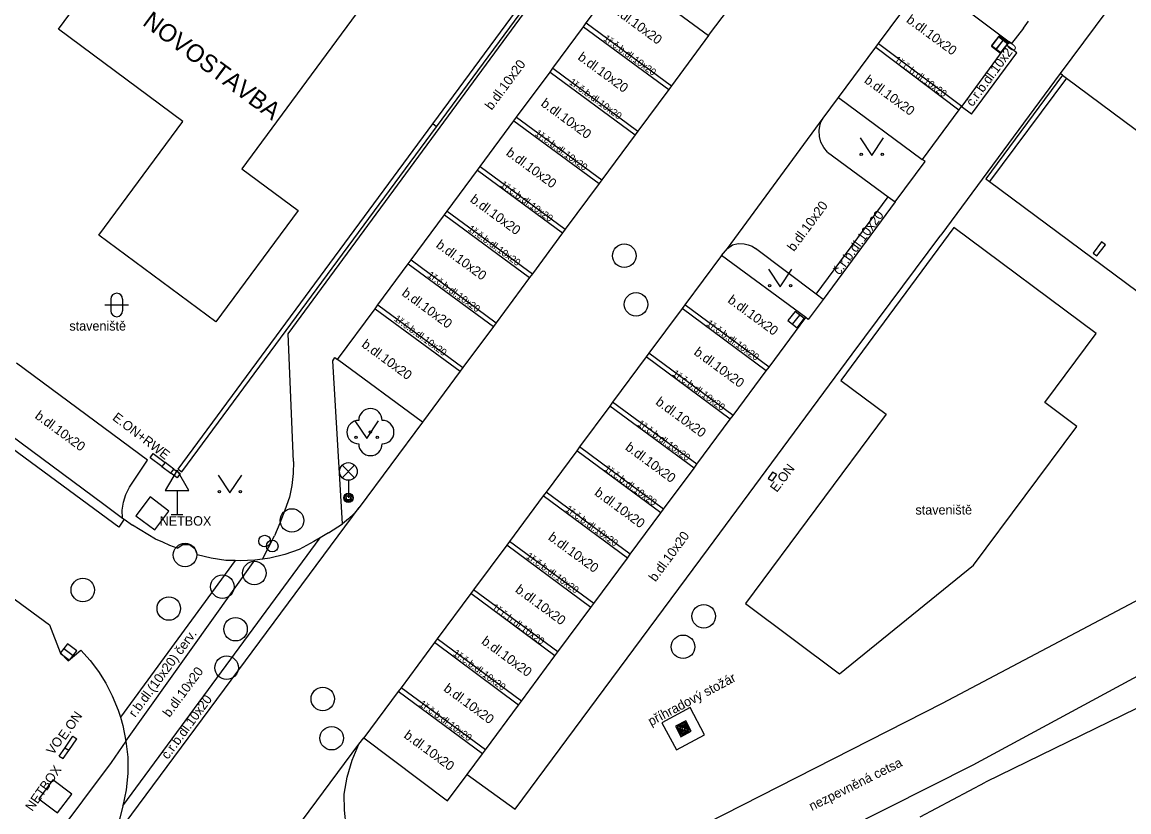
# Model space of a CAD drawing. Extents: x -598233 to -596890, y -1157848 to -1156431.
# Drawn here: x -597559.54 to -597512.45, y -1156889.59 to -1156855.96 of the extents above; entities that cross this region are included whole.
import ezdxf

# ---------------------------------------------------------------- set-up
doc = ezdxf.new("R2010")
doc.units = 0
for name, color, linetype in [('Level 10', 7, 'Continuous'), ('Level 11', 7, 'Continuous'), ('Level 22', 7, 'Continuous'), ('Level 24', 7, 'Continuous'), ('Level 25', 7, 'Continuous'), ('Level 26', 7, 'Continuous'), ('Level 27', 7, 'Continuous'), ('Level 28', 7, 'Continuous'), ('Level 33', 7, 'Continuous'), ('Level 34', 7, 'Continuous'), ('Level 36', 7, 'Continuous'), ('Level 40', 7, 'Continuous'), ('Level 41', 7, 'Continuous'), ('Level 42', 7, 'Continuous'), ('Level 5', 7, 'Continuous'), ('Level 7', 7, 'Continuous'), ('Level 8', 7, 'Continuous')]:
    doc.layers.add(name, color=color, linetype=linetype)

msp = doc.modelspace()

# ---------------------------------------------------------------- linework, layer by layer
at = {"layer": 'Level 10'}
for points in [[(-597546.12, -1156870.33), (-597544.52, -1156868.17), (-597544.4, -1156868), (-597543.11, -1156866.25), (-597542.99, -1156866.09), (-597541.57, -1156864.17), (-597541.45, -1156864.01), (-597540.17, -1156862.27), (-597540.05, -1156862.11), (-597538.62, -1156860.17), (-597538.5, -1156860.01), (-597537.08, -1156858.1), (-597536.96, -1156857.93), (-597535.66, -1156856.17), (-597535.54, -1156856), (-597533.96, -1156853.86)], [(-597533.96, -1156853.86), (-597530.33, -1156856.54)], [(-597521.08, -1156854.14), (-597517.54, -1156856.8)], [(-597530.33, -1156856.54), (-597529.44, -1156855.36)], [(-597517.54, -1156856.8), (-597517.65, -1156856.95), (-597519.56, -1156859.54), (-597519.58, -1156859.56), (-597519.68, -1156859.7), (-597521.24, -1156861.81)], [(-597525.46, -1156860.06), (-597524.8, -1156859.17)], [(-597524.8, -1156859.17), (-597521.24, -1156861.81)], [(-597529.53, -1156865.6), (-597525.46, -1156860.06)], [(-597529.78, -1156865.9), (-597529.53, -1156865.6)], [(-597526.2, -1156868.54), (-597529.78, -1156865.9)], [(-597532.25, -1156876.7), (-597530.95, -1156874.95), (-597530.83, -1156874.79), (-597529.41, -1156872.87), (-597529.29, -1156872.71), (-597527.88, -1156870.81), (-597527.76, -1156870.65), (-597526.2, -1156868.54)], [(-597542.51, -1156873), (-597546.12, -1156870.33)], [(-597554.2, -1156874.61), (-597559.78, -1156870.48)], [(-597542.51, -1156873), (-597545.2, -1156876.63)], [(-597554.97, -1156875.76), (-597554.2, -1156874.61)], [(-597555.27, -1156877.08), (-597555.28, -1156876.74), (-597555.23, -1156876.4), (-597555.13, -1156876.07), (-597554.97, -1156875.76)], [(-597545.2, -1156876.63), (-597545.42, -1156876.88), (-597545.66, -1156877.11)], [(-597541.44, -1156889.12), (-597540.61, -1156888), (-597539.95, -1156887.11), (-597539.83, -1156886.95), (-597538.42, -1156885.04), (-597538.3, -1156884.87), (-597536.87, -1156882.94), (-597536.75, -1156882.78), (-597535.34, -1156880.88), (-597535.22, -1156880.72), (-597533.79, -1156878.78), (-597533.67, -1156878.62), (-597532.37, -1156876.86), (-597532.25, -1156876.7)], [(-597555.2, -1156877.13), (-597554.85, -1156877.38)], [(-597553.86, -1156877.97), (-597554.19, -1156877.78), (-597554.52, -1156877.58), (-597554.85, -1156877.38)], [(-597546.51, -1156877.71), (-597545.91, -1156877.33)], [(-597545.66, -1156877.11), (-597545.91, -1156877.33)], [(-597546.51, -1156877.71), (-597546.86, -1156877.92), (-597547.13, -1156878.07), (-597547.76, -1156878.41)], [(-597552.94, -1156878.36), (-597553.25, -1156878.24), (-597553.56, -1156878.11), (-597553.86, -1156877.97)], [(-597552.94, -1156878.36), (-597552.71, -1156878.2), (-597552.42, -1156878.2), (-597552.19, -1156878.37), (-597552.1, -1156878.64)], [(-597549.64, -1156878.87), (-597550.26, -1156878.9), (-597550.48, -1156878.89), (-597550.88, -1156878.88), (-597551.5, -1156878.79), (-597552.1, -1156878.64)], [(-597547.76, -1156878.41), (-597548.37, -1156878.63), (-597549, -1156878.79), (-597549.31, -1156878.83), (-597549.64, -1156878.87)], [(-597561.55, -1156879.29), (-597558.38, -1156881.63)], [(-597558.38, -1156881.63), (-597557.92, -1156882.8)], [(-597557.92, -1156882.8), (-597557.58, -1156883.16)], [(-597557.58, -1156883.16), (-597557.05, -1156882.7)], [(-597557.05, -1156882.7), (-597556.65, -1156883.14), (-597556.29, -1156883.61), (-597555.98, -1156884.11), (-597555.71, -1156884.64)], [(-597555.71, -1156884.64), (-597555.45, -1156885.26), (-597555.36, -1156885.55), (-597555.26, -1156885.91), (-597555.13, -1156886.57)], [(-597555.13, -1156886.57), (-597555.05, -1156887.26), (-597555.05, -1156887.96), (-597555.12, -1156888.65), (-597555.26, -1156889.33)], [(-597545.84, -1156888.84), (-597545.71, -1156888.11), (-597545.5, -1156887.39), (-597545.21, -1156886.71)], [(-597545.21, -1156886.71), (-597545, -1156886.43)], [(-597545, -1156886.43), (-597541.44, -1156889.12)], [(-597545.62, -1156890.86), (-597545.75, -1156890.19), (-597545.83, -1156889.52), (-597545.84, -1156888.84)], [(-597555.26, -1156889.33), (-597555.38, -1156889.86), (-597555.56, -1156890.38), (-597555.8, -1156890.87), (-597556.09, -1156891.33)]]:
    msp.add_lwpolyline(points, dxfattribs=at)
at = {"layer": 'Level 11'}
for points in [[(-597552.9, -1156874.99), (-597542.07, -1156860.3), (-597534.31, -1156849.77)], [(-597548.22, -1156869.23), (-597534.06, -1156849.97)], [(-597555.43, -1156877.47), (-597591.5, -1156850.87)], [(-597511.03, -1156852.3), (-597512.4, -1156854.14), (-597515.37, -1156858.15), (-597520.45, -1156865.03)], [(-597524.8, -1156859.17), (-597523.22, -1156857.03), (-597523.1, -1156856.87), (-597521.08, -1156854.14)], [(-597535.66, -1156856.17), (-597532.03, -1156858.84)], [(-597535.54, -1156856), (-597531.91, -1156858.68)], [(-597516.94, -1156856.22), (-597517.44, -1156856.88)], [(-597516.94, -1156856.22), (-597516.72, -1156855.93)], [(-597530.33, -1156856.54), (-597531.91, -1156858.68), (-597532.03, -1156858.84), (-597533.34, -1156860.61), (-597533.46, -1156860.77), (-597534.87, -1156862.68), (-597534.99, -1156862.84), (-597536.43, -1156864.78), (-597536.55, -1156864.94), (-597537.83, -1156866.68), (-597537.95, -1156866.84), (-597539.37, -1156868.76), (-597539.49, -1156868.92), (-597540.79, -1156870.67), (-597540.91, -1156870.83), (-597542.51, -1156873)], [(-597523.22, -1156857.03), (-597519.68, -1156859.7)], [(-597523.1, -1156856.87), (-597519.56, -1156859.54)], [(-597517.22, -1156857.27), (-597517.65, -1156856.95)], [(-597517.44, -1156856.88), (-597517.54, -1156856.8)], [(-597519.15, -1156859.88), (-597517.22, -1156857.27)], [(-597537.08, -1156858.1), (-597533.46, -1156860.77)], [(-597536.96, -1156857.93), (-597533.34, -1156860.61)], [(-597515.27, -1156858.23), (-597515.37, -1156858.15)], [(-597515.11, -1156858.35), (-597503.97, -1156866.62)], [(-597538.5, -1156860.01), (-597534.87, -1156862.68)], [(-597519.15, -1156859.88), (-597519.58, -1156859.56)], [(-597538.62, -1156860.17), (-597534.99, -1156862.84)], [(-597525.63, -1156860.58), (-597525.6, -1156860.4), (-597525.55, -1156860.22), (-597525.46, -1156860.06)], [(-597525.27, -1156861.5), (-597525.43, -1156861.3), (-597525.55, -1156861.08), (-597525.62, -1156860.83), (-597525.63, -1156860.58)], [(-597525.27, -1156861.5), (-597522.69, -1156863.4), (-597522.4, -1156863.62)], [(-597521.12, -1156861.9), (-597521.24, -1156861.81)], [(-597540.17, -1156862.27), (-597536.55, -1156864.94)], [(-597540.05, -1156862.11), (-597536.43, -1156864.78)], [(-597522.4, -1156863.62), (-597521.12, -1156861.9)], [(-597525.76, -1156867.55), (-597522.69, -1156863.4)], [(-597522.4, -1156863.62), (-597525.46, -1156867.77)], [(-597541.57, -1156864.17), (-597537.95, -1156866.84)], [(-597541.45, -1156864.01), (-597537.83, -1156866.68)], [(-597524.23, -1156870.1), (-597520.45, -1156865.03)], [(-597529.53, -1156865.6), (-597529.32, -1156865.45), (-597529.07, -1156865.39), (-597528.82, -1156865.41)], [(-597528.82, -1156865.41), (-597528.65, -1156865.45), (-597528.48, -1156865.51), (-597528.33, -1156865.6)], [(-597525.46, -1156867.77), (-597525.76, -1156867.55), (-597528.33, -1156865.6)], [(-597529.78, -1156865.9), (-597531.34, -1156868), (-597531.46, -1156868.16), (-597532.87, -1156870.06), (-597532.99, -1156870.22), (-597534.42, -1156872.15), (-597534.54, -1156872.31), (-597535.82, -1156874.05), (-597535.94, -1156874.21), (-597537.25, -1156875.97), (-597537.37, -1156876.13), (-597538.8, -1156878.07), (-597538.92, -1156878.23), (-597540.33, -1156880.13), (-597540.45, -1156880.29), (-597541.88, -1156882.22), (-597542, -1156882.38), (-597543.42, -1156884.3), (-597543.54, -1156884.46), (-597545, -1156886.43)], [(-597542.99, -1156866.09), (-597539.37, -1156868.76)], [(-597543.11, -1156866.25), (-597539.49, -1156868.92)], [(-597544.4, -1156868), (-597540.79, -1156870.67)], [(-597527.76, -1156870.65), (-597531.34, -1156868)], [(-597525.46, -1156867.77), (-597526.09, -1156868.62)], [(-597544.52, -1156868.17), (-597540.91, -1156870.83)], [(-597527.88, -1156870.81), (-597531.46, -1156868.16)], [(-597526.09, -1156868.62), (-597526.2, -1156868.54)], [(-597548, -1156874.67), (-597548.22, -1156869.23)], [(-597546.32, -1156870.38), (-597546.23, -1156870.25)], [(-597546.23, -1156870.25), (-597546.12, -1156870.33)], [(-597529.41, -1156872.87), (-597532.99, -1156870.22)], [(-597529.29, -1156872.71), (-597532.87, -1156870.06)], [(-597530.33, -1156878.37), (-597524.23, -1156870.1)], [(-597545.91, -1156877.33), (-597546.32, -1156870.38)], [(-597561.8, -1156872.24), (-597556.07, -1156876.49)], [(-597530.83, -1156874.79), (-597534.42, -1156872.15)], [(-597530.95, -1156874.95), (-597534.54, -1156872.31)], [(-597532.25, -1156876.7), (-597535.82, -1156874.05)], [(-597532.37, -1156876.86), (-597535.94, -1156874.21)], [(-597548, -1156874.67), (-597548.01, -1156875.18), (-597548.07, -1156875.69), (-597548.17, -1156876.19)], [(-597533.67, -1156878.62), (-597537.25, -1156875.97)], [(-597556.07, -1156876.49), (-597555.27, -1156877.08), (-597555.2, -1156877.13)], [(-597548.17, -1156876.19), (-597548.36, -1156876.74), (-597548.58, -1156877.29), (-597548.81, -1156877.83)], [(-597533.79, -1156878.78), (-597537.37, -1156876.13)], [(-597556.09, -1156891.33), (-597545.2, -1156876.63)], [(-597555.2, -1156877.13), (-597555.43, -1156877.47)], [(-597549.31, -1156878.83), (-597548.81, -1156877.83)], [(-597555.26, -1156889.33), (-597546.86, -1156877.92)], [(-597535.34, -1156880.88), (-597538.92, -1156878.23)], [(-597535.22, -1156880.72), (-597538.8, -1156878.07)], [(-597538.56, -1156889.47), (-597530.33, -1156878.37)], [(-597550.48, -1156878.89), (-597555.36, -1156885.55)], [(-597555.13, -1156886.57), (-597549.64, -1156878.87)], [(-597510.23, -1156879.59), (-597520.4, -1156884.97)], [(-597536.75, -1156882.78), (-597540.33, -1156880.13)], [(-597536.87, -1156882.94), (-597540.45, -1156880.29)], [(-597519.07, -1156887.59), (-597508.76, -1156882.01)], [(-597538.42, -1156885.04), (-597542, -1156882.38)], [(-597538.3, -1156884.87), (-597541.88, -1156882.22)], [(-597539.95, -1156887.11), (-597543.54, -1156884.46)], [(-597539.83, -1156886.95), (-597543.42, -1156884.3)], [(-597520.4, -1156884.97), (-597531.23, -1156890.5), (-597536.95, -1156892.91)], [(-597531.12, -1156885.15), (-597532.32, -1156885.8)], [(-597530.5, -1156886.3), (-597531.12, -1156885.15)], [(-597532.32, -1156885.8), (-597531.7, -1156886.95)], [(-597531.7, -1156886.95), (-597530.5, -1156886.3)], [(-597555.13, -1156886.57), (-597555.75, -1156887.48)], [(-597550.33, -1156893.61), (-597545.21, -1156886.71)], [(-597555.75, -1156887.48), (-597561.83, -1156895.59)], [(-597530.02, -1156893.1), (-597519.07, -1156887.59)], [(-597540.61, -1156888), (-597538.56, -1156889.47)]]:
    msp.add_lwpolyline(points, dxfattribs=at)
at = {"layer": 'Level 22'}
msp.add_circle((-597544.72, -1156873.42), 0.05, dxfattribs=at)
for centre, start, end in [((-597544.72, -1156872.92), 0, 180), ((-597545.22, -1156873.42), 90, 270), ((-597544.22, -1156873.42), 270, 90), ((-597544.72, -1156873.92), 180, 0)]:
    msp.add_arc(centre, 0.5, start, end, dxfattribs=at)
at = {"layer": 'Level 24'}
for points in [[(-597553.97, -1156874.33), (-597553.45, -1156874.71), (-597553.59, -1156874.89), (-597554.1, -1156874.51), (-597553.97, -1156874.33)], [(-597553.59, -1156874.89), (-597553.21, -1156875.17)], [(-597553.08, -1156874.99), (-597553.45, -1156874.71)], [(-597553.21, -1156875.17), (-597553.08, -1156874.99), (-597552.82, -1156875.18), (-597552.95, -1156875.36), (-597553.21, -1156875.17)], [(-597527.62, -1156875.12), (-597527.8, -1156875.39)], [(-597527.8, -1156875.39), (-597527.63, -1156875.5)], [(-597527.45, -1156875.23), (-597527.63, -1156875.5)], [(-597527.45, -1156875.23), (-597527.62, -1156875.12)], [(-597557.96, -1156887.21), (-597557.72, -1156886.87), (-597557.38, -1156886.37)], [(-597557.38, -1156886.37), (-597557.22, -1156886.48)], [(-597557.8, -1156887.32), (-597557.56, -1156886.98), (-597557.22, -1156886.48)], [(-597557.96, -1156887.21), (-597557.8, -1156887.32)], [(-597557.56, -1156886.98), (-597557.72, -1156886.87)]]:
    msp.add_lwpolyline(points, dxfattribs=at)
at = {"layer": 'Level 25'}
for points in [[(-597531.5156, -1156886.3874), (-597531.0726, -1156886.1556), (-597531.3044, -1156885.7126), (-597531.7474, -1156885.9444)], [(-597531.4945, -1156886.3199), (-597531.1401, -1156886.1345), (-597531.3255, -1156885.7801), (-597531.6799, -1156885.9655)], [(-597531.4734, -1156886.2524), (-597531.2076, -1156886.1134), (-597531.3466, -1156885.8476), (-597531.6124, -1156885.9866)], [(-597531.4523, -1156886.185), (-597531.275, -1156886.0923), (-597531.3677, -1156885.915), (-597531.545, -1156886.0077)], [(-597531.4311, -1156886.1175), (-597531.3425, -1156886.0711), (-597531.3889, -1156885.9825), (-597531.4775, -1156886.0289)]]:
    msp.add_lwpolyline(points, close=True, dxfattribs=at)
at = {"layer": 'Level 26'}
for points in [[(-597554.7002, -1156876.9789), (-597553.9011, -1156877.5802), (-597553.2998, -1156876.7811), (-597554.0989, -1156876.1798)], [(-597558.8302, -1156889.0289), (-597558.0311, -1156889.6302), (-597557.4298, -1156888.8311), (-597558.2289, -1156888.2298)]]:
    msp.add_lwpolyline(points, close=True, dxfattribs=at)
at = {"layer": 'Level 27'}
for p, q in [((-597517.789, -1156856.7107), (-597518.091, -1156857.1093)), ((-597518.1047, -1156857.1364), (-597517.7953, -1156856.7436)), ((-597526.7647, -1156868.8264), (-597526.4553, -1156868.4336)), ((-597557.7683, -1156882.6277), (-597557.3717, -1156882.9323))]:
    msp.add_line(p, q, dxfattribs=at)
for points in [[(-597517.9083, -1156857.2911), (-597517.5989, -1156856.8983), (-597517.9917, -1156856.5889), (-597518.3011, -1156856.9817)], [(-597517.9883, -1156856.5598), (-597518.2902, -1156856.9583), (-597517.8917, -1156857.2602), (-597517.5898, -1156856.8617)], [(-597526.5683, -1156868.9811), (-597526.2589, -1156868.5883), (-597526.6517, -1156868.2789), (-597526.9611, -1156868.6717)], [(-597557.9206, -1156882.8259), (-597557.5241, -1156883.1306), (-597557.2194, -1156882.7341), (-597557.6159, -1156882.4294)]]:
    msp.add_lwpolyline(points, close=True, dxfattribs=at)
for centre in [(-597533.92, -1156865.91), (-597533.42, -1156867.98), (-597548.06, -1156877.18), (-597552.61, -1156878.65), (-597549.66, -1156879.42), (-597556.96, -1156880.14), (-597551.02, -1156880), (-597553.3, -1156880.93), (-597530.54, -1156881.26), (-597550.46, -1156881.81), (-597531.42, -1156882.56), (-597550.84, -1156883.45), (-597546.75, -1156884.78), (-597546.37, -1156886.45)]:
    msp.add_circle(centre, 0.5, dxfattribs=at)
at = {"layer": 'Level 28'}
for centre in [(-597549.22, -1156878.06), (-597548.9, -1156878.27)]:
    msp.add_circle(centre, 0.25, dxfattribs=at)
at = {"layer": 'Level 33'}
for p, q in [((-597545.925, -1156875.36), (-597545.395, -1156874.83)), ((-597545.925, -1156874.83), (-597545.395, -1156875.36)), ((-597545.66, -1156875.47), (-597545.66, -1156876.22))]:
    msp.add_line(p, q, dxfattribs=at)
for centre, radius in [((-597545.66, -1156875.095), 0.375), ((-597545.66, -1156876.22), 0.2), ((-597545.66, -1156876.22), 0.1445), ((-597545.66, -1156876.22), 0.0876)]:
    msp.add_circle(centre, radius, dxfattribs=at)
at = {"layer": 'Level 34'}
for p, q in [((-597552.95, -1156875.902), (-597552.95, -1156876.92)), ((-597553.2, -1156876.92), (-597552.7, -1156876.92))]:
    msp.add_line(p, q, dxfattribs=at)
msp.add_lwpolyline([(-597553.45, -1156875.902), (-597552.45, -1156875.902), (-597552.95, -1156875.036)], close=True, dxfattribs=at)
at = {"layer": 'Level 36'}
for p, q in [((-597556.016, -1156868.006), (-597555.016, -1156868.006)), ((-597555.766, -1156867.756), (-597555.766, -1156868.256)), ((-597555.266, -1156867.756), (-597555.266, -1156868.256))]:
    msp.add_line(p, q, dxfattribs=at)
for points in [[(-597523.89, -1156860.89), (-597523.39, -1156861.64), (-597522.89, -1156860.89)], [(-597527.79, -1156866.48), (-597527.29, -1156867.23), (-597526.79, -1156866.48)], [(-597545.38, -1156872.94), (-597544.88, -1156873.69), (-597544.38, -1156872.94)], [(-597551.2, -1156875.25), (-597550.7, -1156876), (-597550.2, -1156875.25)]]:
    msp.add_lwpolyline(points, dxfattribs=at)
for centre in [(-597523.8402, -1156861.5898), (-597522.9408, -1156861.5898), (-597527.7402, -1156867.1798), (-597526.8408, -1156867.1798), (-597545.3302, -1156873.6398), (-597544.4308, -1156873.6398), (-597551.1502, -1156875.9498), (-597550.2508, -1156875.9498)]:
    msp.add_circle(centre, 0.05, dxfattribs=at)
for centre, start, end in [((-597555.5157, -1156867.7563), 0, 180), ((-597555.5157, -1156868.2563), 180, 0)]:
    msp.add_arc(centre, 0.25, start, end, dxfattribs=at)
at = {"layer": 'Level 5'}
for points in [[(-597557.99, -1156856.27), (-597552.77, -1156849.19), (-597544.89, -1156855), (-597550.2, -1156862.21)], [(-597550.2, -1156862.21), (-597547.8, -1156863.98), (-597551.3, -1156868.72), (-597556.28, -1156865.03), (-597552.7, -1156860.19), (-597557.99, -1156856.27)], [(-597515.27, -1156858.23), (-597518.54, -1156862.63)], [(-597515.11, -1156858.35), (-597518.38, -1156862.75)], [(-597515.27, -1156858.23), (-597515.11, -1156858.35)], [(-597518.54, -1156862.63), (-597518.38, -1156862.75)], [(-597519.9, -1156864.71), (-597524.71, -1156871.22)], [(-597513.84, -1156869.22), (-597519.9, -1156864.71)], [(-597513.61, -1156865.32), (-597513.97, -1156865.8)], [(-597513.81, -1156865.92), (-597513.45, -1156865.44)], [(-597513.45, -1156865.44), (-597513.61, -1156865.32)], [(-597513.97, -1156865.8), (-597513.81, -1156865.92)], [(-597516.03, -1156872.16), (-597513.84, -1156869.22)], [(-597524.71, -1156871.22), (-597522.78, -1156872.65)], [(-597514.66, -1156873.18), (-597516.03, -1156872.16)], [(-597522.78, -1156872.65), (-597528.76, -1156880.71)], [(-597519.06, -1156879.09), (-597514.66, -1156873.18)], [(-597524.76, -1156883.71), (-597519.06, -1156879.09)], [(-597528.76, -1156880.71), (-597524.76, -1156883.71)]]:
    msp.add_lwpolyline(points, dxfattribs=at)
at = {"layer": 'Level 7'}
for points in [[(-597552.74, -1156875.11), (-597541.91, -1156860.42), (-597534.15, -1156849.89)], [(-597541.91, -1156860.42), (-597542.07, -1156860.3)], [(-597518.38, -1156862.75), (-597507.24, -1156871.02)], [(-597552.9, -1156874.99), (-597552.74, -1156875.11)], [(-597512.12, -1156885.19), (-597518.55, -1156888.32)]]:
    msp.add_lwpolyline(points, dxfattribs=at)
at = {"layer": 'Level 8'}
msp.add_lwpolyline([(-597521.33, -1156889.8), (-597518.55, -1156888.32)], dxfattribs=at)

# ---------------------------------------------------------------- texts
at = {"layer": 'Level 40'}
for s, height, rotation, p in [('b.dl.10x20', 0.4, 323.75952, (-597534.49, -1156855.48)), ('b.dl.10x20', 0.4, 323.75952, (-597521.95, -1156855.94)), ('1ř.č.b.dl.10x20', 0.3, 324, (-597534.83, -1156856.72)), ('č.r.b.dl.10x20', 0.399996, 53.63105, (-597519.1, -1156859.59)), ('b.dl.10x20', 0.4, 53.63105, (-597539.56, -1156859.74)), ('b.dl.10x20', 0.4, 323.75952, (-597535.93, -1156857.53)), ('1ř.č.b.dl.10x20', 0.3, 324, (-597522.46, -1156857.63)), ('1ř.č.b.dl.10x20', 0.3, 324, (-597536.29, -1156858.58)), ('b.dl.10x20', 0.4, 323.75952, (-597523.74, -1156858.51)), ('b.dl.10x20', 0.4, 323.75952, (-597537.5, -1156859.5)), ('1ř.č.b.dl.10x20', 0.3, 324, (-597537.75, -1156860.76)), ('b.dl.10x20', 0.4, 323.75952, (-597538.98, -1156861.6)), ('1ř.č.b.dl.10x20', 0.3, 324, (-597539.22, -1156862.94)), ('b.dl.10x20', 0.4, 323.75952, (-597540.51, -1156863.59)), ('b.dl.10x20', 0.4, 53.63105, (-597526.7, -1156865.76)), ('č.r.b.dl.10x20', 0.399996, 53.63105, (-597524.76, -1156866.76)), ('1ř.č.b.dl.10x20', 0.3, 324, (-597540.6, -1156864.82)), ('b.dl.10x20', 0.4, 323.75952, (-597541.96, -1156865.52)), ('1ř.č.b.dl.10x20', 0.3, 324, (-597542.32, -1156866.79)), ('b.dl.10x20', 0.4, 323.75952, (-597543.42, -1156867.57)), ('b.dl.10x20', 0.4, 323.75952, (-597529.55, -1156867.87)), ('1ř.č.b.dl.10x20', 0.3, 324, (-597543.74, -1156868.65)), ('1ř.č.b.dl.10x20', 0.3, 324, (-597530.45, -1156868.85)), ('b.dl.10x20', 0.4, 323.75952, (-597545.13, -1156869.76)), ('b.dl.10x20', 0.4, 323.75952, (-597530.99, -1156870.09)), ('1ř.č.b.dl.10x20', 0.3, 324, (-597531.9, -1156870.98)), ('b.dl.10x20', 0.4, 323.75952, (-597532.62, -1156872.21)), ('b.dl.10x20', 0.4, 323.75952, (-597559.03, -1156872.8)), ('1ř.č.b.dl.10x20', 0.3, 324, (-597533.38, -1156873.12)), ('b.dl.10x20', 0.4, 323.75952, (-597533.91, -1156874.14)), ('1ř.č.b.dl.10x20', 0.3, 324, (-597534.8, -1156875.03)), ('b.dl.10x20', 0.4, 323.75952, (-597535.22, -1156876.07)), ('1ř.č.b.dl.10x20', 0.3, 324, (-597536.45, -1156876.76)), ('b.dl.10x20', 0.4, 323.75952, (-597537.19, -1156877.97)), ('b.dl.10x20', 0.4, 53.63105, (-597532.59, -1156879.82)), ('1ř.č.b.dl.10x20', 0.3, 324, (-597538.12, -1156878.76)), ('b.dl.10x20', 0.4, 323.75952, (-597538.59, -1156880.2)), ('1ř.č.b.dl.10x20', 0.3, 324, (-597539.58, -1156880.94)), ('r.b.dl.(10x20) červ.', 0.399996, 53.63105, (-597554.73, -1156885.59)), ('b.dl.10x20', 0.4, 323.75952, (-597540.03, -1156882.4)), ('1ř.č.b.dl.10x20', 0.3, 324, (-597541.23, -1156882.89)), ('b.dl.10x20', 0.4, 53.63105, (-597553.27, -1156885.59)), ('b.dl.10x20', 0.4, 323.75952, (-597541.64, -1156884.41)), ('č.r.b.dl.10x20', 0.399996, 53.63105, (-597553.34, -1156887.38)), ('1ř.č.b.dl.10x20', 0.3, 324, (-597542.67, -1156885.05)), ('b.dl.10x20', 0.4, 323.75952, (-597543.33, -1156886.4))]:
    msp.add_text(s, height=height, rotation=rotation, dxfattribs=at).set_placement(p)
at = {"layer": 'Level 41'}
for s, height, rotation, p in [('NOVOSTAVBA', 0.75, 323.49856, (-597554.46, -1156856.06)), ('E.ON+RWE', 0.4, 322.60968, (-597555.73, -1156872.87)), ('E.ON', 0.4, 53, (-597527.43, -1156876.01)), ('E.ON', 0.4, 55, (-597557.71, -1156886.56)), ('VO', 0.4, 55, (-597558.22, -1156887.19)), ('NETBOX', 0.4, 55, (-597559.11, -1156889.59))]:
    msp.add_text(s, height=height, rotation=rotation, dxfattribs=at).set_placement(p)
msp.add_text('NETBOX', height=0.4, dxfattribs=at).set_placement((-597553.69, -1156877.4))
at = {"layer": 'Level 42'}
for s, height, rotation, p in [('staveniště', 0.4, 0.13416, (-597557.53, -1156869.1)), ('staveniště', 0.4, 0.13416, (-597521.53, -1156876.93)), ('příhradový stožár', 0.399996, 28, (-597532.78, -1156885.94)), ('nezpevněná cetsa', 0.399996, 26.37533, (-597525.94, -1156889.55))]:
    msp.add_text(s, height=height, rotation=rotation, dxfattribs=at).set_placement(p)

doc.saveas('drawing.dxf')
